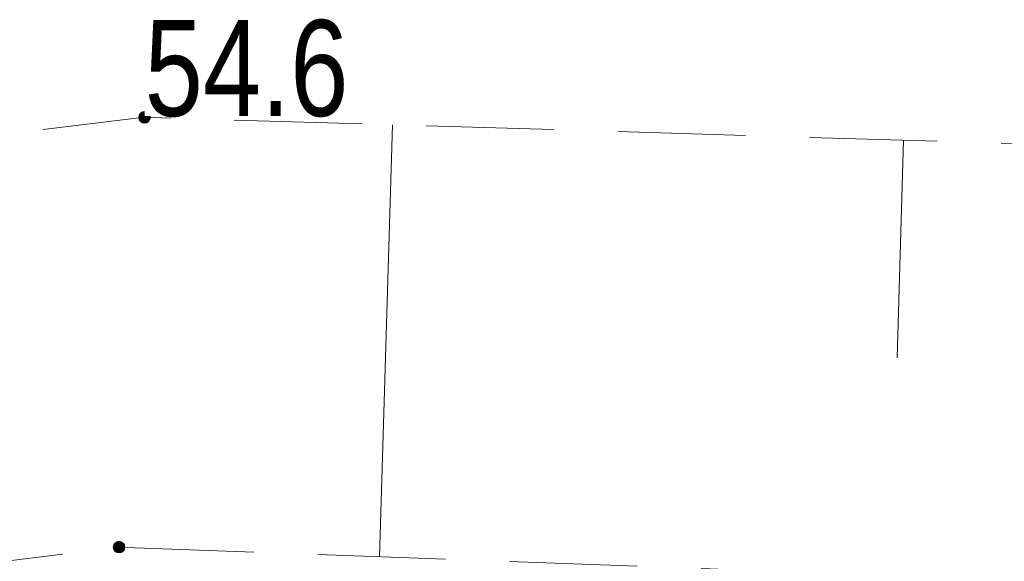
# Model space of a CAD drawing. Header units: metres. Extents: x 5504996 to 5514259, y 5943254 to 5951281.
# Tile 518 of 656: x 5509790.69 to 5509798.39, y 5948021.38 to 5948025.61. Entities that reach past the tile are written whole.
import ezdxf

# ---------------------------------------------------------------- set-up
doc = ezdxf.new("R2010")
doc.units = ezdxf.units.M
doc.linetypes.add('L_0_04', pattern=[1.5, 1, -0.5])
doc.layers.get('0').update_dxf_attribs({"linetype": 'CONTINUOUS', "lineweight": 18, "true_color": 0x000000})
for name, color, linetype, lineweight, true_color in [('KR_ObiektKarto', 7, 'CONTINUOUS', 18, 0x000000), ('OT_Rzedna', 7, 'CONTINUOUS', 18, 0x000000), ('OT_Skarpa', 7, 'CONTINUOUS', 18, 0x000000)]:
    doc.layers.add(name, color=color, linetype=linetype, lineweight=lineweight, true_color=true_color)
doc.styles.get("Standard").update_dxf_attribs({"font": 'simplex.shx'})

# ---------------------------------------------------------------- blocks, each defined once
blk = doc.blocks.new('OTRN')
at = {"linetype": 'Continuous', "lineweight": 13}
blk.add_hatch(color=0, dxfattribs=at).paths.add_polyline_path([(0, -0.091, 1), (0, 0.091, 1)])
at = {"color": 0, "linetype": 'Continuous', "lineweight": 13}
blk.add_circle((0, 0), 0.0906, dxfattribs=at)

msp = doc.modelspace()

# ---------------------------------------------------------------- linework, layer by layer
at = {"layer": 'KR_ObiektKarto', "linetype": 'Continuous', "lineweight": 18, "flags": 128}
for points in [[(5509793.6082, 5948024.7917), (5509793.5065, 5948021.4147)], [(5509797.6063, 5948024.6713), (5509797.5551, 5948022.9691)]]:
    msp.add_lwpolyline(points, dxfattribs=at)
at = {"layer": 'OT_Skarpa', "color": 18, "linetype": 'L_0_04', "lineweight": 18, "true_color": 0x000000, "flags": 128}
msp.add_lwpolyline([(5509771.52, 5948022.4), (5509791.67, 5948024.85), (5509811.6, 5948024.25), (5509811.76, 5948020.74), (5509791.47, 5948021.49), (5509785.25, 5948020.72), (5509761.63, 5948018.59), (5509762, 5948021.46)], close=True, dxfattribs=at)

# ---------------------------------------------------------------- block references
at = {"layer": 'OT_Rzedna', "linetype": 'Continuous', "xscale": 0.5, "yscale": 0.5, "zscale": 0.5}
for p in [(5509791.67, 5948024.85, 54.6), (5509791.47, 5948021.49, 53.1)]:
    msp.add_blockref('OTRN', p, dxfattribs=at)

# ---------------------------------------------------------------- next in the draw order: texts
at = {"layer": 'OT_Rzedna', "color": 18, "true_color": 0x000000, "insert": (5509791.67, 5948024.85), "char_height": 0.75, "attachment_point": 7, "line_spacing_factor": 0.9, "bg_fill": 3, "box_fill_scale": 1, "bg_fill_color": 0, "bg_fill_transparency": 0}
msp.add_mtext('\\W0.7818x;\\fArial|b0|i0;54.6', dxfattribs=at)

doc.saveas('drawing.dxf')
